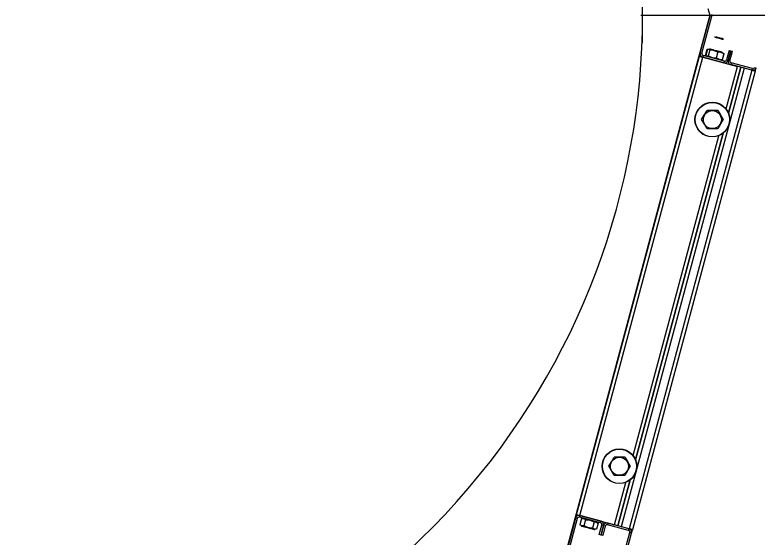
# Model space of a CAD drawing. Extents: x -264205 to -263659, y -1242401 to -1242060.
# Drawn here: x -263830.547 to -263829.938, y -1242087.925 to -1242087.496 of the extents above; entities that cross this region are included whole.
import ezdxf

# ---------------------------------------------------------------- set-up
doc = ezdxf.new("R2010")
doc.units = 0
doc.layers.add('SITUACIA_DSP_2D', color=7, linetype='Continuous')

msp = doc.modelspace()

# ---------------------------------------------------------------- linework, layer by layer
at = {"layer": 'SITUACIA_DSP_2D'}
for p, q in [((-263830.03224, -1242087.51937), (-263830.03224, -1242087.47349)), ((-263829.97859, -1242087.49095), (-263829.97712, -1242087.49643)), ((-263829.97712, -1242087.49643), (-263830.09784, -1242087.94696)), ((-263830.03358, -1242087.49643), (-263829.83694, -1242087.49643)), ((-263829.98491, -1242087.52726), (-263829.97675, -1242087.4968)), ((-263829.98354, -1242087.52763), (-263829.97537, -1242087.49717)), ((-263829.97537, -1242087.49717), (-263829.97675, -1242087.4968)), ((-263829.97311, -1242087.51444), (-263829.97312, -1242087.51444)), ((-263829.97286, -1242087.51451), (-263829.97311, -1242087.51444)), ((-263829.97232, -1242087.51466), (-263829.97286, -1242087.51451)), ((-263829.97151, -1242087.51487), (-263829.97232, -1242087.51466)), ((-263829.97225, -1242087.51394), (-263829.97224, -1242087.51394)), ((-263829.97224, -1242087.51394), (-263829.972, -1242087.514)), ((-263829.972, -1242087.514), (-263829.97147, -1242087.51415)), ((-263829.97053, -1242087.51514), (-263829.97151, -1242087.51487)), ((-263829.97147, -1242087.51415), (-263829.9707, -1242087.51435)), ((-263829.9707, -1242087.51435), (-263829.96978, -1242087.5146)), ((-263829.96944, -1242087.51543), (-263829.97053, -1242087.51514)), ((-263829.96978, -1242087.5146), (-263829.96879, -1242087.51486)), ((-263829.96836, -1242087.51572), (-263829.96944, -1242087.51543)), ((-263829.96879, -1242087.51486), (-263829.96786, -1242087.51511)), ((-263829.96738, -1242087.51598), (-263829.96836, -1242087.51572)), ((-263829.96786, -1242087.51511), (-263829.96708, -1242087.51532)), ((-263829.96658, -1242087.51619), (-263829.96738, -1242087.51598)), ((-263829.96708, -1242087.51532), (-263829.96654, -1242087.51547)), ((-263829.96603, -1242087.51634), (-263829.96658, -1242087.51619)), ((-263829.96654, -1242087.51547), (-263829.96629, -1242087.51553)), ((-263829.96629, -1242087.51553), (-263829.96628, -1242087.51554)), ((-263829.96579, -1242087.51641), (-263829.96603, -1242087.51634)), ((-263829.96578, -1242087.51641), (-263829.96579, -1242087.51641)), ((-263829.98055, -1242087.5293), (-263829.97918, -1242087.5242)), ((-263829.97895, -1242087.52426), (-263829.97867, -1242087.52416)), ((-263829.97867, -1242087.52416), (-263829.97793, -1242087.52413)), ((-263829.97793, -1242087.52413), (-263829.9773, -1242087.52457)), ((-263829.97757, -1242087.52402), (-263829.97762, -1242087.524)), ((-263829.97722, -1242087.52411), (-263829.97757, -1242087.52402)), ((-263829.97654, -1242087.52429), (-263829.97722, -1242087.52411)), ((-263830.08646, -1242087.90624), (-263829.98565, -1242087.53002)), ((-263829.98565, -1242087.53002), (-263829.9856, -1242087.53003)), ((-263829.9856, -1242087.53003), (-263829.98544, -1242087.53007)), ((-263829.98544, -1242087.53007), (-263829.98519, -1242087.53014)), ((-263829.98519, -1242087.53014), (-263829.98485, -1242087.53023)), ((-263829.98491, -1242087.52726), (-263829.98354, -1242087.52763)), ((-263829.98485, -1242087.53023), (-263829.98443, -1242087.53034)), ((-263829.98253, -1242087.52938), (-263829.9829, -1242087.53075)), ((-263829.9651, -1242087.53405), (-263829.98253, -1242087.52938)), ((-263829.97895, -1242087.52426), (-263829.98031, -1242087.52936)), ((-263829.98013, -1242087.52958), (-263829.98031, -1242087.52936)), ((-263829.97948, -1242087.52998), (-263829.98013, -1242087.52958)), ((-263829.97873, -1242087.52992), (-263829.97948, -1242087.52998)), ((-263829.97853, -1242087.52984), (-263829.97873, -1242087.52992)), ((-263829.97716, -1242087.52474), (-263829.97853, -1242087.52984)), ((-263829.97754, -1242087.53031), (-263829.97853, -1242087.52984)), ((-263829.9773, -1242087.52457), (-263829.97716, -1242087.52474)), ((-263829.97716, -1242087.52474), (-263829.97431, -1242087.52511)), ((-263829.97559, -1242087.52455), (-263829.97654, -1242087.52429)), ((-263829.97442, -1242087.52486), (-263829.97559, -1242087.52455)), ((-263829.97311, -1242087.52521), (-263829.97442, -1242087.52486)), ((-263829.97431, -1242087.52511), (-263829.9715, -1242087.52605)), ((-263829.97174, -1242087.52558), (-263829.97311, -1242087.52521)), ((-263829.97051, -1242087.52652), (-263829.97188, -1242087.53162)), ((-263829.97039, -1242087.52594), (-263829.97174, -1242087.52558)), ((-263829.9715, -1242087.52605), (-263829.97051, -1242087.52652)), ((-263829.97051, -1242087.52652), (-263829.9684, -1242087.5267)), ((-263829.96915, -1242087.52627), (-263829.97039, -1242087.52594)), ((-263829.9681, -1242087.52655), (-263829.96915, -1242087.52627)), ((-263829.9684, -1242087.5267), (-263829.96635, -1242087.52743)), ((-263829.96731, -1242087.52677), (-263829.9681, -1242087.52655)), ((-263829.96682, -1242087.5269), (-263829.96731, -1242087.52677)), ((-263829.96564, -1242087.52782), (-263829.96701, -1242087.53293)), ((-263829.96666, -1242087.52694), (-263829.96682, -1242087.5269)), ((-263829.96677, -1242087.53299), (-263829.96541, -1242087.52789)), ((-263829.96635, -1242087.52743), (-263829.96564, -1242087.52782)), ((-263829.96578, -1242087.52765), (-263829.96606, -1242087.52746)), ((-263829.96564, -1242087.52782), (-263829.96578, -1242087.52765)), ((-263829.96126, -1242087.52524), (-263829.96335, -1242087.53304)), ((-263829.95988, -1242087.52561), (-263829.96197, -1242087.53341)), ((-263829.96197, -1242087.53341), (-263829.95988, -1242087.52561)), ((-263829.96126, -1242087.52524), (-263829.95988, -1242087.52561)), ((-263829.9606, -1242087.53378), (-263829.95851, -1242087.52598)), ((-263829.95988, -1242087.52561), (-263829.95851, -1242087.52598)), ((-263830.08371, -1242087.90698), (-263829.9829, -1242087.53075)), ((-263829.98443, -1242087.53034), (-263829.98395, -1242087.53047)), ((-263829.98395, -1242087.53047), (-263829.98344, -1242087.53061)), ((-263829.98344, -1242087.53061), (-263829.9829, -1242087.53075)), ((-263829.98336, -1242087.53063), (-263829.9829, -1242087.53075)), ((-263829.9829, -1242087.53075), (-263829.95445, -1242087.53838)), ((-263829.96546, -1242087.53543), (-263829.9829, -1242087.53075)), ((-263829.97473, -1242087.53125), (-263829.97754, -1242087.53031)), ((-263829.97188, -1242087.53162), (-263829.97473, -1242087.53125)), ((-263829.97116, -1242087.53202), (-263829.97188, -1242087.53162)), ((-263829.96912, -1242087.53275), (-263829.97116, -1242087.53202)), ((-263829.96701, -1242087.53293), (-263829.96912, -1242087.53275)), ((-263829.96755, -1242087.53303), (-263829.96721, -1242087.53301)), ((-263829.96721, -1242087.53301), (-263829.96701, -1242087.53293)), ((-263829.96546, -1242087.53543), (-263829.9651, -1242087.53405)), ((-263829.96546, -1242087.53543), (-263829.96501, -1242087.53555)), ((-263829.96335, -1242087.53304), (-263829.96197, -1242087.53341)), ((-263829.96197, -1242087.53341), (-263829.9606, -1242087.53378)), ((-263829.95959, -1242087.53552), (-263829.95996, -1242087.5369)), ((-263829.94215, -1242087.5402), (-263829.95959, -1242087.53552)), ((-263829.94895, -1242087.53985), (-263830.04976, -1242087.91608)), ((-263829.94252, -1242087.54157), (-263830.04333, -1242087.9178)), ((-263829.93977, -1242087.54231), (-263830.04058, -1242087.91854)), ((-263829.9638, -1242087.57325), (-263829.95445, -1242087.53838)), ((-263829.96178, -1242087.57674), (-263829.9517, -1242087.53911)), ((-263829.9517, -1242087.53911), (-263829.96178, -1242087.57674)), ((-263829.94252, -1242087.54157), (-263829.95996, -1242087.5369)), ((-263829.94252, -1242087.54157), (-263829.94895, -1242087.53985)), ((-263829.94252, -1242087.54157), (-263829.94215, -1242087.5402)), ((-263829.94199, -1242087.54172), (-263829.94252, -1242087.54157)), ((-263829.94147, -1242087.54185), (-263829.94199, -1242087.54172)), ((-263829.94099, -1242087.54198), (-263829.94147, -1242087.54185)), ((-263829.94058, -1242087.54209), (-263829.94099, -1242087.54198)), ((-263829.94023, -1242087.54219), (-263829.94058, -1242087.54209)), ((-263829.94041, -1242087.53919), (-263829.93903, -1242087.53956)), ((-263829.93998, -1242087.54225), (-263829.94023, -1242087.54219)), ((-263829.93982, -1242087.5423), (-263829.93998, -1242087.54225)), ((-263829.93977, -1242087.54231), (-263829.93982, -1242087.5423)), ((-263829.93977, -1242087.54231), (-263829.93903, -1242087.53956)), ((-263829.98378, -1242087.58204), (-263829.98162, -1242087.5783)), ((-263829.98162, -1242087.5783), (-263829.97939, -1242087.57444)), ((-263829.97829, -1242087.57444), (-263829.97939, -1242087.57444)), ((-263829.97441, -1242087.57444), (-263829.97829, -1242087.57444)), ((-263829.97062, -1242087.57444), (-263829.97441, -1242087.57444)), ((-263829.97062, -1242087.57444), (-263829.96845, -1242087.57819)), ((-263829.96845, -1242087.57819), (-263829.96623, -1242087.58204)), ((-263829.98156, -1242087.5859), (-263829.98378, -1242087.58204)), ((-263829.96623, -1242087.58204), (-263829.96839, -1242087.58579)), ((-263829.97939, -1242087.58964), (-263829.98156, -1242087.5859)), ((-263829.97829, -1242087.58964), (-263829.97939, -1242087.58964)), ((-263829.97441, -1242087.58964), (-263829.97829, -1242087.58964)), ((-263829.97062, -1242087.58964), (-263829.97441, -1242087.58964)), ((-263829.96839, -1242087.58579), (-263829.97062, -1242087.58964)), ((-263830.04002, -1242087.85771), (-263829.9697, -1242087.59527)), ((-263830.038, -1242087.8612), (-263829.96621, -1242087.59325)), ((-263829.96621, -1242087.59325), (-263830.038, -1242087.8612)), ((-263830.05784, -1242087.86276), (-263830.05562, -1242087.85891)), ((-263830.05451, -1242087.85891), (-263830.05562, -1242087.85891)), ((-263830.05063, -1242087.85891), (-263830.05451, -1242087.85891)), ((-263830.04684, -1242087.85891), (-263830.05063, -1242087.85891)), ((-263830.04684, -1242087.85891), (-263830.04468, -1242087.86266)), ((-263830.06, -1242087.86651), (-263830.05784, -1242087.86276)), ((-263830.04468, -1242087.86266), (-263830.04245, -1242087.86651)), ((-263830.05778, -1242087.87036), (-263830.06, -1242087.86651)), ((-263830.05562, -1242087.87411), (-263830.05778, -1242087.87036)), ((-263830.04461, -1242087.87026), (-263830.04684, -1242087.87411)), ((-263830.04245, -1242087.86651), (-263830.04461, -1242087.87026)), ((-263830.05451, -1242087.87411), (-263830.05562, -1242087.87411)), ((-263830.05063, -1242087.87411), (-263830.05451, -1242087.87411)), ((-263830.04684, -1242087.87411), (-263830.05063, -1242087.87411)), ((-263830.05526, -1242087.9146), (-263830.04592, -1242087.87973)), ((-263830.05251, -1242087.91534), (-263830.04243, -1242087.87772)), ((-263830.04243, -1242087.87772), (-263830.05251, -1242087.91534)), ((-263830.08646, -1242087.90624), (-263830.08641, -1242087.90626)), ((-263830.08641, -1242087.90626), (-263830.08625, -1242087.9063)), ((-263830.08625, -1242087.9063), (-263830.086, -1242087.90637)), ((-263830.086, -1242087.90637), (-263830.08566, -1242087.90646)), ((-263830.08566, -1242087.90646), (-263830.08524, -1242087.90657)), ((-263830.08524, -1242087.90657), (-263830.08476, -1242087.9067)), ((-263830.08476, -1242087.9067), (-263830.08425, -1242087.90684)), ((-263830.08425, -1242087.90684), (-263830.08371, -1242087.90698)), ((-263830.08371, -1242087.90698), (-263830.08408, -1242087.90836)), ((-263830.08371, -1242087.90698), (-263830.05526, -1242087.9146)), ((-263830.06627, -1242087.91165), (-263830.08371, -1242087.90698)), ((-263830.0872, -1242087.909), (-263830.11031, -1242087.99525)), ((-263830.08582, -1242087.90937), (-263830.10894, -1242087.99562)), ((-263830.08582, -1242087.90937), (-263830.0872, -1242087.909)), ((-263830.06664, -1242087.91303), (-263830.08408, -1242087.90836)), ((-263830.0824, -1242087.90942), (-263830.08377, -1242087.91452)), ((-263830.0824, -1242087.90942), (-263830.08088, -1242087.90944)), ((-263830.08088, -1242087.90944), (-263830.07944, -1242087.91)), ((-263830.07896, -1242087.91034), (-263830.08032, -1242087.91544)), ((-263830.07944, -1242087.91), (-263830.07896, -1242087.91034)), ((-263830.07896, -1242087.91034), (-263830.07826, -1242087.91039)), ((-263830.07826, -1242087.91039), (-263830.07556, -1242087.91085)), ((-263830.07556, -1242087.91085), (-263830.07291, -1242087.91179)), ((-263830.07207, -1242087.91218), (-263830.07344, -1242087.91729)), ((-263830.07291, -1242087.91179), (-263830.07207, -1242087.91218)), ((-263830.07207, -1242087.91218), (-263830.07055, -1242087.91221)), ((-263830.07055, -1242087.91221), (-263830.06911, -1242087.91277)), ((-263830.06862, -1242087.91311), (-263830.06999, -1242087.91821)), ((-263830.06911, -1242087.91277), (-263830.06862, -1242087.91311)), ((-263830.06664, -1242087.91303), (-263830.06627, -1242087.91165)), ((-263830.06077, -1242087.91313), (-263830.06114, -1242087.91451)), ((-263830.04333, -1242087.9178), (-263830.06077, -1242087.91313)), ((-263830.08328, -1242087.91486), (-263830.08377, -1242087.91452)), ((-263830.08185, -1242087.91542), (-263830.08328, -1242087.91486)), ((-263830.08252, -1242087.91546), (-263830.08234, -1242087.91551)), ((-263830.08234, -1242087.91551), (-263830.08184, -1242087.91565)), ((-263830.08032, -1242087.91544), (-263830.08185, -1242087.91542)), ((-263830.08184, -1242087.91565), (-263830.08103, -1242087.91586)), ((-263830.08103, -1242087.91586), (-263830.07997, -1242087.91615)), ((-263830.0797, -1242087.91574), (-263830.08032, -1242087.91544)), ((-263830.07997, -1242087.91615), (-263830.07873, -1242087.91648)), ((-263830.07705, -1242087.91672), (-263830.0797, -1242087.91574)), ((-263830.07873, -1242087.91648), (-263830.07738, -1242087.91684)), ((-263830.07738, -1242087.91684), (-263830.076, -1242087.91721)), ((-263830.07436, -1242087.91721), (-263830.07705, -1242087.91672)), ((-263830.076, -1242087.91721), (-263830.0747, -1242087.91756)), ((-263830.0747, -1242087.91756), (-263830.07354, -1242087.91787)), ((-263830.07344, -1242087.91729), (-263830.07436, -1242087.91721)), ((-263830.07354, -1242087.91787), (-263830.0726, -1242087.91812)), ((-263830.07295, -1242087.91762), (-263830.07344, -1242087.91729)), ((-263830.07151, -1242087.91819), (-263830.07295, -1242087.91762)), ((-263830.0726, -1242087.91812), (-263830.07193, -1242087.9183)), ((-263830.07193, -1242087.9183), (-263830.07159, -1242087.91839)), ((-263830.07159, -1242087.91839), (-263830.07155, -1242087.9184)), ((-263830.06999, -1242087.91821), (-263830.07151, -1242087.91819)), ((-263830.06773, -1242087.92258), (-263830.06564, -1242087.91478)), ((-263830.06635, -1242087.92294), (-263830.06426, -1242087.91514)), ((-263830.06426, -1242087.91514), (-263830.06635, -1242087.92294)), ((-263830.06426, -1242087.91514), (-263830.06564, -1242087.91478)), ((-263830.06288, -1242087.91551), (-263830.06497, -1242087.92331)), ((-263830.06288, -1242087.91551), (-263830.06426, -1242087.91514)), ((-263830.0437, -1242087.91918), (-263830.06114, -1242087.91451)), ((-263830.04333, -1242087.9178), (-263830.04976, -1242087.91608)), ((-263830.0437, -1242087.91918), (-263830.04333, -1242087.9178)), ((-263830.0428, -1242087.91794), (-263830.04333, -1242087.9178)), ((-263830.04228, -1242087.91808), (-263830.0428, -1242087.91794)), ((-263830.0418, -1242087.91821), (-263830.04228, -1242087.91808)), ((-263830.04139, -1242087.91832), (-263830.0418, -1242087.91821)), ((-263830.04104, -1242087.91841), (-263830.04139, -1242087.91832)), ((-263830.04132, -1242087.92129), (-263830.04058, -1242087.91854)), ((-263830.04079, -1242087.91848), (-263830.04104, -1242087.91841)), ((-263830.04063, -1242087.91852), (-263830.04079, -1242087.91848)), ((-263830.04058, -1242087.91854), (-263830.04063, -1242087.91852)), ((-263830.06635, -1242087.92294), (-263830.06773, -1242087.92258)), ((-263830.06497, -1242087.92331), (-263830.06635, -1242087.92294)), ((-263830.06581, -1242088.00718), (-263830.04269, -1242087.92092)), ((-263830.06443, -1242088.00755), (-263830.04132, -1242087.92129)), ((-263830.04132, -1242087.92129), (-263830.04269, -1242087.92092))]:
    msp.add_line(p, q, dxfattribs=at)
for centre, radius in [((-263829.97501, -1242087.58204), 0.01425), ((-263829.97501, -1242087.58204), 0.01401), ((-263829.97501, -1242087.58204), 0.00739), ((-263830.05123, -1242087.86651), 0.01425), ((-263830.05123, -1242087.86651), 0.01401), ((-263830.05123, -1242087.86651), 0.00739)]:
    msp.add_circle(centre, radius, dxfattribs=at)
for centre, radius, start, end in [((-263830.63074, -1242087.49643), 0.5985, 234.56502, 125.43498), ((-263829.97813, -1242087.49643), 0.00143, 344.99999, 15.00001), ((-263829.97813, -1242087.49643), 0.00285, 344.99999, 15.00001), ((-263829.98216, -1242087.528), 0.00285, 164.99999, 255), ((-263829.98216, -1242087.528), 0.00143, 164.99999, 255), ((-263829.96473, -1242087.53267), 0.00285, 255, 344.99999), ((-263829.96473, -1242087.53267), 0.00143, 255, 344.99999), ((-263829.95922, -1242087.53415), 0.00285, 164.99999, 255), ((-263829.95922, -1242087.53415), 0.00143, 164.99999, 255), ((-263829.94179, -1242087.53882), 0.00285, 255, 344.99999), ((-263829.94179, -1242087.53882), 0.00143, 255, 344.99999), ((-263830.08445, -1242087.90973), 0.00285, 75, 164.99999), ((-263830.08445, -1242087.90973), 0.00143, 75, 164.99999), ((-263830.06701, -1242087.91441), 0.00143, 344.99999, 75), ((-263830.06701, -1242087.91441), 0.00285, 344.99999, 75), ((-263830.06151, -1242087.91588), 0.00285, 75, 164.99999), ((-263830.06151, -1242087.91588), 0.00142, 75, 164.99999), ((-263830.04407, -1242087.92055), 0.00143, 344.99999, 75), ((-263830.04407, -1242087.92055), 0.00285, 344.99999, 75)]:
    msp.add_arc(centre, radius, start, end, dxfattribs=at)

doc.saveas('drawing.dxf')
